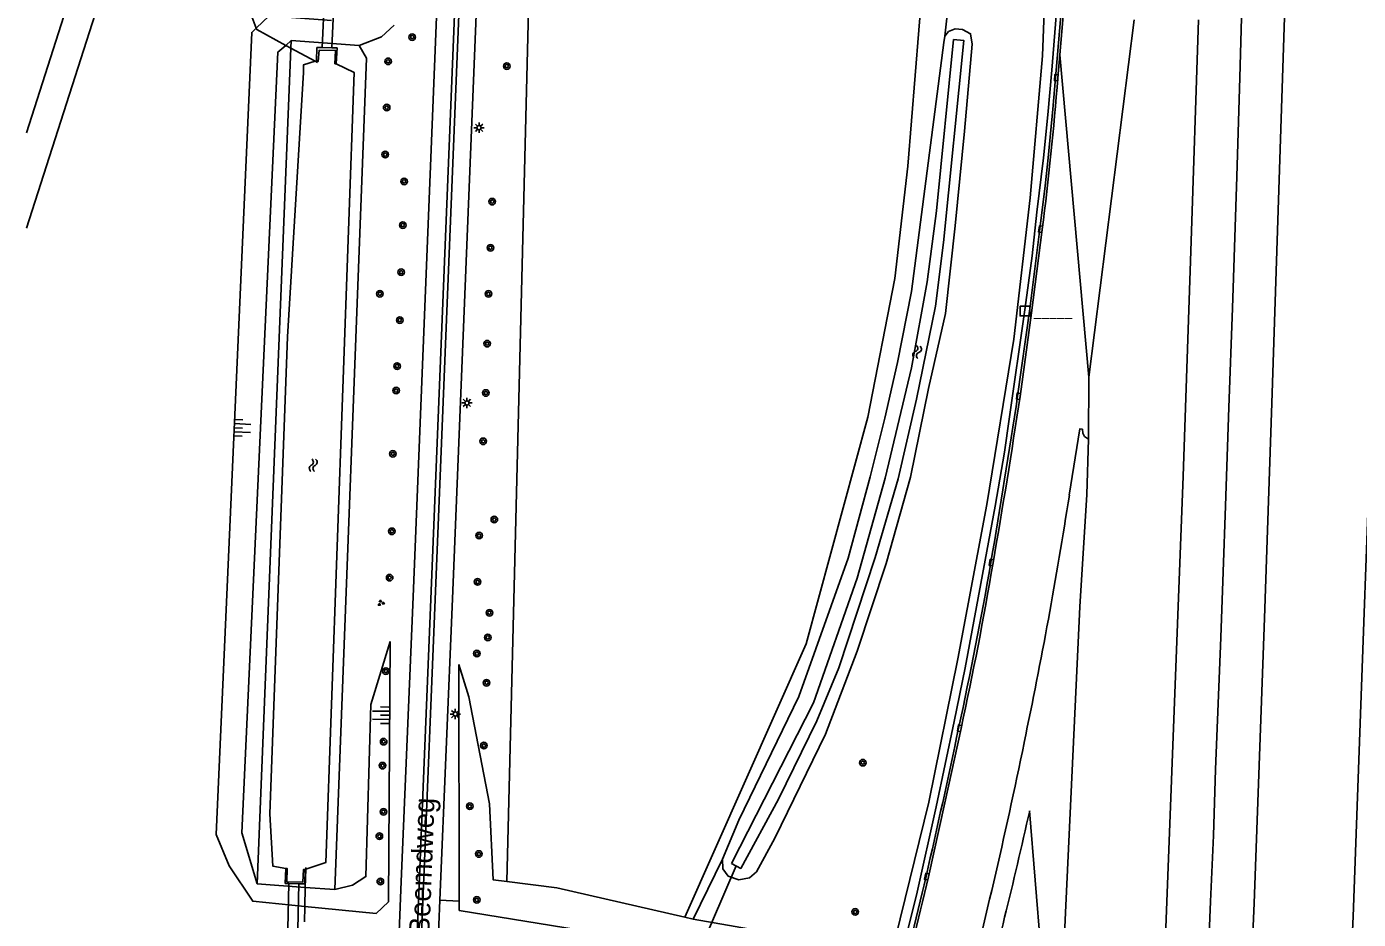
# Model space of a CAD drawing. Extents: x 133000 to 136000, y 400500 to 403500.
# Drawn here: x 133000 to 133161.8, y 401285.2 to 401393.6 of the extents above; entities that cross this region are included whole.
import ezdxf

# ---------------------------------------------------------------- set-up
doc = ezdxf.new("R2010")
doc.units = 0
for name, color, linetype in [('gg-afsc-hekwerk', 7, 'Continuous'), ('gg-anno-openbare ruimte label', 7, 'Continuous'), ('gg-knt-BGT kruinlijn', 7, 'Continuous'), ('gg-knt-bovenkant onderkant talud', 7, 'Continuous'), ('gg-knt-verharding', 7, 'Continuous'), ('gg-knt-verharding nz', 7, 'Continuous'), ('gg-kntw-bovenkant insteek waterloop', 7, 'Continuous'), ('gg-kntw-waterlijn', 7, 'Continuous'), ('gg-kwrk-duiker nz buis', 7, 'Continuous'), ('gg-kwrk-duiker nz vlak', 7, 'Continuous'), ('gg-kwrk-uitstroombak niveau min 01', 7, 'Continuous'), ('gt-grn-groengrens', 7, 'Continuous'), ('gt-grn-weggrens', 7, 'Continuous'), ('gt-knt-geleideconstructie', 7, 'Continuous'), ('gt-symb-boom', 7, 'Continuous'), ('gt-symb-groenvak', 7, 'Continuous'), ('gt-symb-hm paal', 7, 'Continuous'), ('gt-symb-kolk', 7, 'Continuous'), ('gt-symb-lichtmast', 7, 'Continuous'), ('gt-symb-talud symbool', 7, 'Continuous'), ('gt-symb-watersymbool', 7, 'Continuous'), ('gx-grn-maaiveld', 7, 'Continuous')]:
    doc.layers.add(name, color=color, linetype=linetype)

# ---------------------------------------------------------------- blocks, each defined once
blk = doc.blocks.new('gt0-BOOM')
at = {"layer": 'gt-symb-boom'}
for radius in [0.4, 0.2]:
    blk.add_circle((0, 0), radius, dxfattribs=at)
blk = doc.blocks.new('gt0-KOLK')
at = {"layer": 'gt-symb-kolk'}
blk.add_lwpolyline([(0, 0), (0.38, 0), (0.38, 0.4), (-0.37, 0.4), (-0.37, 0), (0, 0)], dxfattribs=at)
blk = doc.blocks.new('gt0-HMpaal')
at = {"layer": 'gt-symb-hm paal'}
blk.add_lwpolyline([(-0.6, 0.6), (0.6, 0.6), (0.6, -0.6), (-0.6, -0.6)], close=True, dxfattribs=at)
blk = doc.blocks.new('gt0-WA')
at = {"layer": 'gt-symb-watersymbool'}
for centre, start, end in [((-0.32, 0.02), 28.0725, 151.9275), ((0.43, 0.42), 208.0725, 331.9275), ((-0.32, -0.43), 28.0725, 151.9275), ((0.43, -0.03), 208.0725, 331.9275)]:
    blk.add_arc(centre, 0.425, start, end, dxfattribs=at)
blk = doc.blocks.new('gt0-TALUD_1')
at = {"layer": 'gt-symb-talud symbool'}
for p, q in [((-1, -1), (-1, 0)), ((0.5, -2), (0.5, 0)), ((-0.5, -2), (-0.5, 0)), ((0, -1), (0, 0)), ((1, -1), (1, 0))]:
    blk.add_line(p, q, dxfattribs=at)
blk = doc.blocks.new('gt0-GRVAK')
at = {"layer": 'gt-symb-groenvak'}
for p, q in [((-0.11, 0.19), (-0.23, 0.24)), ((-0.18, 0.15), (0.09, 0.15)), ((-0.09, 0.21), (-0.16, 0.32)), ((-0.05, 0.21), (-0.05, 0.39)), ((0, 0.21), (0.06, 0.32)), ((0.01, 0.19), (0.13, 0.24)), ((0.26, -0.05), (0.2, 0.06)), ((0.3, -0.05), (0.3, 0.13)), ((0.35, -0.05), (0.41, 0.06)), ((-0.25, -0.23), (-0.36, -0.18)), ((-0.32, -0.26), (-0.05, -0.26)), ((-0.23, -0.21), (-0.29, -0.1)), ((-0.18, -0.2), (-0.18, -0.02)), ((-0.14, -0.21), (-0.07, -0.1)), ((-0.12, -0.23), (0, -0.18)), ((0.24, -0.07), (0.12, -0.02)), ((0.17, -0.11), (0.44, -0.11)), ((0.37, -0.07), (0.49, -0.02))]:
    blk.add_line(p, q, dxfattribs=at)
blk = doc.blocks.new('gt0-LMAST')
at = {"layer": 'gt-symb-lichtmast'}
for p, q in [((-0.18, 0.17), (-0.45, 0.44)), ((-0.01, 0.25), (-0.01, 0.62)), ((0.17, 0.17), (0.44, 0.44)), ((-0.26, 0), (-0.63, 0)), ((-0.18, -0.18), (-0.45, -0.45)), ((-0.01, -0.25), (-0.01, -0.63)), ((0.44, -0.45), (0.17, -0.18)), ((0.24, 0), (0.62, 0))]:
    blk.add_line(p, q, dxfattribs=at)
blk.add_circle((-0.01, 0), 0.25, dxfattribs=at)

msp = doc.modelspace()

# ---------------------------------------------------------------- linework, layer by layer
at = {"layer": 'gg-afsc-hekwerk'}
for p, q in [((133031.48, 401391.35), (133032.12, 401391.01)), ((133032.12, 401391.01), (133035.05, 401389.42)), ((133035.05, 401389.42), (133035.36, 401389.25)), ((133033.86, 401289.08), (133033.92, 401291.31)), ((133033.92, 401291.31), (133033.93, 401291.49)), ((133033.8, 401286.78), (133033.86, 401289.08)), ((133033.75, 401284.88), (133033.8, 401286.78)), ((133033.75, 401284.88), (133033.8, 401286.78))]:
    msp.add_line(p, q, dxfattribs=at)
for points in [[(133037.78, 401418.42), (133029.72, 401410.89), (133027.79, 401409.25), (133027.03, 401395.71), (133027.9, 401393.44)], [(133027.9, 401393.44), (133027.96, 401393.27), (133031.48, 401391.35)]]:
    msp.add_lwpolyline(points, dxfattribs=at)
at = {"layer": 'gg-knt-BGT kruinlijn'}
for p, q in [((133044.19, 401318.94), (133043.97, 401287.33)), ((133052.57, 401287.42), (133052.52, 401316.17)), ((133124.07, 401271.04), (133121.88, 401298.38)), ((133043.97, 401287.33), (133042.49, 401285.93)), ((133042.49, 401285.93), (133033.8, 401286.78))]:
    msp.add_line(p, q, dxfattribs=at)
for points in [[(133037.06, 401394.38), (133029.47, 401394.95), (133027.9, 401393.44)], [(133033.8, 401286.78), (133027.47, 401287.39), (133024.6, 401291.69), (133023.04, 401295.51), (133027.36, 401392.92), (133027.9, 401393.44)], [(133095.07, 401278.45), (133087.71, 401279.46), (133078.26, 401281.44), (133070.24, 401283.4), (133052.57, 401286.28), (133052.57, 401287.42)]]:
    msp.add_lwpolyline(points, dxfattribs=at)
msp.add_arc((132437.67, 401452.35), 701.32, 345.14699, 347.3181, dxfattribs=at)
at = {"layer": 'gg-knt-bovenkant onderkant talud'}
msp.add_line((133032.16, 401391.94), (133031.48, 401391.35), dxfattribs=at)
for points in [[(133123.94, 401403.01), (133123.45, 401390.07), (133121.94, 401372.85), (133119.94, 401355.67), (133116.67, 401335.59), (133113.16, 401316.85), (133109.61, 401299.43), (133105.58, 401282.95)], [(133044.65, 401393.8), (133043.14, 401392.38), (133040.4, 401391.33)], [(133031.48, 401391.35), (133030.53, 401390.53), (133026.13, 401295.72), (133028.03, 401289.5)], [(133037.44, 401288.82), (133039.58, 401289.34), (133041.23, 401290.4), (133041.81, 401311.28), (133044.19, 401318.94)], [(133052.52, 401316.17), (133053.74, 401312.21), (133056.25, 401299.22), (133056.68, 401290.01), (133058.33, 401289.8)]]:
    msp.add_lwpolyline(points, dxfattribs=at)
at = {"layer": 'gg-knt-verharding'}
for p, q in [((133151.32, 401347.88), (133153.08, 401401.86)), ((133134.59, 401394.46), (133129.05, 401351.05)), ((133125.32, 401387.4), (133125.55, 401390.19)), ((133129.05, 401351.05), (133129.02, 401343.54)), ((133050.21, 401287.52), (133049.89, 401279.42))]:
    msp.add_line(p, q, dxfattribs=at)
for points in [[(133057.67, 401470.73), (133055, 401404.1), (133051.75, 401324.14), (133050.21, 401287.52)], [(133040.61, 401166.37), (133045.51, 401289.81), (133046.95, 401324.36), (133050.25, 401405.9)], [(133120.41, 401348.76), (133121.89, 401359.36), (133123.13, 401369.05), (133123.76, 401374.3), (133124.14, 401377.67), (133124.7, 401383.61), (133125.92, 401397.85), (133126.28, 401402.92)], [(133125.55, 401390.19), (133126.2, 401397.83), (133126.57, 401402.91)], [(133142.38, 401394.46), (133141.48, 401366.36), (133140.55, 401339.01), (133138.44, 401284.16), (133137.73, 401268.59)], [(133120.71, 401348.71), (133122.1, 401358.85), (133123.41, 401369)], [(133151.32, 401347.88), (133150.43, 401321.79), (133149.16, 401287.15), (133148.25, 401266.7)], [(133129.02, 401343.54), (133128.55, 401343.85), (133128.36, 401344.24), (133128.29, 401344.72), (133127.96, 401344.77), (133126.7, 401336.72)], [(133163.33, 401344.45), (133162.51, 401322.44), (133161.19, 401285.55), (133160.21, 401264.56)], [(133125.57, 401270.77), (133126.21, 401285.15), (133127.98, 401323.16), (133128.83, 401336.79), (133129.02, 401343.54)], [(133109.57, 401290.35), (133111.57, 401299.35), (133113.55, 401308.37)]]:
    msp.add_lwpolyline(points, dxfattribs=at)
for centre, radius, start, end in [((132691.6, 401422.96), 435.17, 352.8766, 355.3119), ((132075.14, 401506.32), 1057.08, 350.31836, 351.4279), ((132245.48, 401480), 885.02, 350.14268, 351.46885), ((132553.19, 401426.08), 580.43, 348.12696, 351.14394), ((132634.2, 401412.16), 490.15, 347.7819, 350.1773), ((132680.45, 401402.52), 443.21, 347.736, 350.3855), ((132149.97, 401510.3), 984.2, 347.09016, 348.16416), ((132490.95, 401435.63), 643.32, 345.35319, 348.43489), ((132549.71, 401421.09), 574.64, 345.21055, 346.85514), ((132520.98, 401428.24), 604.53, 345.25285, 346.81465)]:
    msp.add_arc(centre, radius, start, end, dxfattribs=at)
at = {"layer": 'gg-knt-verharding nz'}
for points in [[(133058.31, 401552.98), (133055.61, 401484.65), (133052.37, 401404.12), (133049.12, 401324.09), (133047.68, 401289.4), (133042.78, 401166.27)], [(133043.29, 401166.25), (133048.21, 401289.31), (133049.65, 401324.06), (133052.9, 401404.07), (133056.13, 401484.6), (133058.84, 401552.96)]]:
    msp.add_lwpolyline(points, dxfattribs=at)
at = {"layer": 'gg-kntw-bovenkant insteek waterloop'}
for p, q in [((133028.03, 401289.5), (133032.12, 401391.01)), ((133032.12, 401391.01), (133032.16, 401391.94)), ((133032.16, 401391.94), (133040.4, 401391.33)), ((133028.03, 401289.5), (133033.86, 401289.08)), ((133033.86, 401289.08), (133037.44, 401288.82))]:
    msp.add_line(p, q, dxfattribs=at)
for points in [[(133111.56, 401392.48), (133112.02, 401393.04), (133112.83, 401393.34), (133113.7, 401393.28), (133114.7, 401392.77), (133114.9, 401391.5), (133113.96, 401380.93), (133112.83, 401369.44), (133111.67, 401358.79), (133109.6, 401349.68), (133107.38, 401338.92), (133104.46, 401328.42), (133100.9, 401317.78), (133097.07, 401307.68), (133090.93, 401295.07), (133088.69, 401290.99), (133087.83, 401290.24), (133086.54, 401290.02), (133085.25, 401290.46), (133084.6, 401291.34), (133084.54, 401292.5)], [(133111.56, 401392.48), (133111.47, 401391.7), (133107.52, 401361.46), (133105.81, 401352.84), (133104.27, 401346.09), (133102.48, 401338.94), (133099.82, 401329.05), (133093.83, 401312.25), (133086.53, 401297.23), (133084.54, 401292.5)], [(133037.44, 401288.82), (133041.31, 401389.81), (133040.4, 401391.33)]]:
    msp.add_lwpolyline(points, dxfattribs=at)
at = {"layer": 'gg-kntw-waterlijn'}
for p, q in [((133035.05, 401389.42), (133035.24, 401389.48)), ((133033.83, 401291.28), (133033.92, 401291.31))]:
    msp.add_line(p, q, dxfattribs=at)
for points in [[(133085.65, 401292), (133095.62, 401311.5), (133100.91, 401326.65), (133104.34, 401338.8), (133107.51, 401352.19), (133109.41, 401362.64), (133110.54, 401371.27), (133112.64, 401392.05), (133113.89, 401391.93), (133111.41, 401367.41), (133110.44, 401359.66), (133108.13, 401348.36), (133105.89, 401338.69), (133103.12, 401329.15), (133098.71, 401315.76), (133096.03, 401309.32), (133091.36, 401299.8), (133086.78, 401291.38), (133085.65, 401292)], [(133031.49, 401291.36), (133029.9, 401291.68), (133029.55, 401298.02), (133031.68, 401355.95), (133033.64, 401388.05), (133033.64, 401388.98), (133035.05, 401389.42)], [(133033.92, 401291.31), (133036.35, 401292.09), (133039.81, 401388.05), (133037.6, 401389.09)]]:
    msp.add_lwpolyline(points, dxfattribs=at)
at = {"layer": 'gg-kwrk-duiker nz buis'}
msp.add_line((133074.04, 401263.49), (133086.21, 401291.69), dxfattribs=at)
at = {"layer": 'gg-kwrk-duiker nz vlak'}
for p, q in [((133035.9, 401391.08), (133036.46, 401403.49)), ((133037.1, 401391.05), (133037.66, 401403.44)), ((133031.7, 401282.18), (133031.88, 401289.55)), ((133032.9, 401282.11), (133033.08, 401289.53))]:
    msp.add_line(p, q, dxfattribs=at)
at = {"layer": 'gg-kwrk-uitstroombak niveau min 01'}
for p, q in [((133035.9, 401391.08), (133037.1, 401391.05)), ((133033.08, 401289.53), (133031.88, 401289.55))]:
    msp.add_line(p, q, dxfattribs=at)
for points in [[(133035.24, 401389.48), (133035.28, 401391.09), (133035.9, 401391.08)], [(133037.6, 401389.09), (133037.45, 401389.11), (133037.54, 401390.74), (133035.53, 401390.76), (133035.41, 401389.39), (133035.24, 401389.48)], [(133037.1, 401391.05), (133037.73, 401391.04), (133037.6, 401389.09)], [(133031.88, 401289.55), (133031.42, 401289.56), (133031.49, 401291.36)], [(133031.49, 401291.36), (133031.64, 401291.39), (133031.61, 401289.77), (133033.58, 401289.73), (133033.65, 401291.27), (133033.83, 401291.28)], [(133033.83, 401291.28), (133033.81, 401289.51), (133033.08, 401289.53)]]:
    msp.add_lwpolyline(points, dxfattribs=at)
at = {"layer": 'gt-grn-groengrens'}
for p, q in [((133058.33, 401289.8), (133061.14, 401401.37)), ((133052.57, 401287.42), (133050.21, 401287.52))]:
    msp.add_line(p, q, dxfattribs=at)
at = {"layer": 'gt-grn-weggrens'}
msp.add_line((133129.05, 401351.05), (133125.55, 401390.19), dxfattribs=at)
at = {"layer": 'gt-knt-geleideconstructie'}
for points in [[(133145.68, 401335.43), (133146.1, 401347.37), (133146.53, 401359.43), (133147.05, 401375.42), (133147.41, 401387.45), (133147.88, 401403.46), (133148.33, 401419.49), (133148.61, 401431.49), (133148.95, 401443.48)], [(133125.1, 401394.94), (133124.56, 401388.33), (133124.07, 401382.9), (133123.55, 401377.7), (133122.76, 401371.08), (133122.17, 401365.77), (133121.28, 401359.24), (133119.4, 401345.93), (133118.82, 401341.95), (133117.7, 401335.38), (133116.49, 401328.84), (133114.05, 401315.74), (133112.71, 401309.25), (133110.51, 401298.87), (133108.19, 401288.51), (133106.59, 401281.97), (133104.62, 401274.19), (133102.86, 401267.77), (133101.05, 401261.38), (133098.74, 401253.73), (133094.75, 401240.97), (133088.35, 401220.69)], [(133139.58, 401199.44), (133140.01, 401207.44), (133140.42, 401215.44), (133140.85, 401223.44), (133141.24, 401231.43), (133141.62, 401239.43), (133142.06, 401247.42), (133142.46, 401255.41), (133142.8, 401263.43), (133143.17, 401271.42), (133143.52, 401279.42), (133143.86, 401287.38), (133144.21, 401295.39), (133144.46, 401303.4), (133144.8, 401311.43), (133145.11, 401319.42), (133145.39, 401327.41), (133145.68, 401335.43)]]:
    msp.add_lwpolyline(points, dxfattribs=at)
at = {"layer": 'gx-grn-maaiveld'}
for p, q in [((133112.25, 401398.45), (133111.56, 401392.48)), ((133084.54, 401292.5), (133081.01, 401285.23)), ((133081.01, 401285.23), (133079.99, 401285.47))]:
    msp.add_line(p, q, dxfattribs=at)
for points in [[(133000, 401436.67), (133003.89, 401435.47), (133006.65, 401434.61), (133008.56, 401433.66), (133009.92, 401432.49), (133011.26, 401430.8), (133012.33, 401428.92), (133013.05, 401426.7), (133013.18, 401424.98), (133012.99, 401423.88), (133012.32, 401421.59), (133012.97, 401421.38), (133000, 401380.73)], [(133014.92, 401415.74), (133000, 401369.16)], [(133079.99, 401285.47), (133094.71, 401318.67), (133102.23, 401346.19), (133105.51, 401363.02), (133107.09, 401376.67), (133108.87, 401398.73)], [(133079.99, 401285.47), (133064.42, 401289.02), (133058.33, 401289.8)], [(133081.01, 401285.23), (133096.29, 401282.54), (133102.97, 401280.76)]]:
    msp.add_lwpolyline(points, dxfattribs=at)

# ---------------------------------------------------------------- block references
at = {"layer": 'gt-symb-boom'}
for p in [(133046.85, 401392.35), (133043.93, 401389.41), (133058.34, 401388.83), (133043.75, 401383.8), (133043.58, 401378.09), (133045.87, 401374.83), (133056.57, 401372.37), (133045.7, 401369.52), (133056.36, 401366.76), (133045.51, 401363.8), (133042.93, 401361.18), (133056.11, 401361.17), (133045.34, 401357.98), (133055.96, 401355.12), (133045.01, 401352.4), (133044.9, 401349.43), (133055.81, 401349.13), (133055.48, 401343.26), (133044.51, 401341.74), (133056.83, 401333.76), (133044.39, 401332.33), (133054.98, 401331.81), (133044.11, 401326.7), (133054.8, 401326.19), (133056.24, 401322.43), (133056.03, 401319.44), (133054.71, 401317.48), (133043.66, 401315.35), (133055.88, 401313.94), (133043.38, 401306.78), (133055.57, 401306.31), (133043.25, 401303.87), (133101.6, 401304.23), (133043.36, 401298.26), (133053.84, 401298.94), (133042.86, 401295.3), (133054.95, 401293.14), (133042.98, 401289.8), (133054.7, 401287.57), (133100.69, 401286.1)]:
    msp.add_blockref('gt0-BOOM', p, dxfattribs=at)
at = {"layer": 'gt-symb-groenvak'}
msp.add_blockref('gt0-GRVAK', (133043.04, 401323.62), dxfattribs=at)
at = {"layer": 'gt-symb-hm paal'}
msp.add_blockref('gt0-HMpaal', (133121.32, 401359.09), dxfattribs=at)
at = {"layer": 'gt-symb-kolk'}
for p, rotation in [((133125.32, 401387.4), 85.16063322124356), ((133123.41, 401369), 83.44950367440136), ((133120.71, 401348.71), 82.18031712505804), ((133117.43, 401328.49), 80.47399667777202), ((133113.55, 401308.37), 80.07335705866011), ((133109.57, 401290.35), 77.45718846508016)]:
    msp.add_blockref('gt0-KOLK', p, dxfattribs=dict(at, rotation=rotation))
at = {"layer": 'gt-symb-lichtmast'}
for p in [(133054.98, 401381.35), (133053.51, 401347.92), (133052.09, 401310.14)]:
    msp.add_blockref('gt0-LMAST', p, dxfattribs=at)
at = {"layer": 'gt-symb-talud symbool'}
for p, xscale, yscale, rotation in [((133025.24, 401344.91), 0.9999684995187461, 0.9999684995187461, 87.47809205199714), ((133044.01, 401309.99), 1.0000244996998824, 1.0000244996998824, -90.40106390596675)]:
    msp.add_blockref('gt0-TALUD_1', p, dxfattribs=dict(at, xscale=xscale, yscale=yscale, rotation=rotation))
at = {"layer": 'gt-symb-watersymbool'}
for p, rotation in [((133108.19, 401354.06), 78.04935273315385), ((133034.81, 401340.29), 86.33074590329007)]:
    msp.add_blockref('gt0-WA', p, dxfattribs=dict(at, rotation=rotation))

# ---------------------------------------------------------------- texts
at = {"layer": 'gg-anno-openbare ruimte label'}
msp.add_text('Bos en Beemdweg', height=2.5, rotation=87.8, dxfattribs=at).set_placement((133048.51, 401271.9))
at = {"layer": 'gt-symb-hm paal'}
msp.add_text('_____', height=1.25, dxfattribs=at).set_placement((133122.4, 401358.49))

doc.saveas('drawing.dxf')
